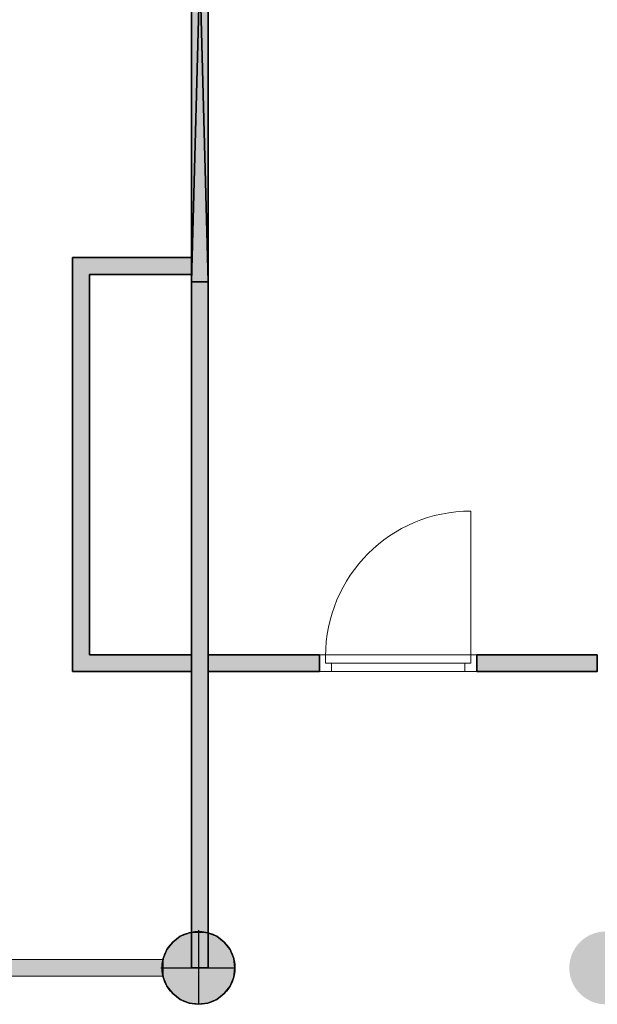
# Model space of a CAD drawing. Header units: inches. Extents: x 15 to 546804, y -66 to 267312.
# Tile 427 of 478: x 441402 to 444817, y 134840 to 140662. Entities that reach past the tile are written whole.
import ezdxf

# ---------------------------------------------------------------- set-up
doc = ezdxf.new("R2010")
doc.units = ezdxf.units.IN
doc.header["$MEASUREMENT"] = 0

msp = doc.modelspace()

# ---------------------------------------------------------------- hatches: boundary and pattern name
at = {"lineweight": 20}
h = msp.add_hatch(color=7, dxfattribs=at)
h.dxf.hatch_style = 1
h.paths.add_polyline_path([(442417.1, 135265.6), (442517.1, 135265.6), (442517.1, 142675.5), (442417.1, 142675.5)])
h = msp.add_hatch(color=7, dxfattribs=at)
h.dxf.hatch_style = 1
h.paths.add_polyline_path([(442417.1, 139255.7), (441715.1, 139255.7), (441715.1, 136807.1), (442417.1, 136807.1), (442417.1, 136907.1), (441815.1, 136907.1), (441815.1, 139155.7), (442417.1, 139155.7)])
h = msp.add_hatch(color=7, dxfattribs=at)
h.dxf.hatch_style = 1
h.paths.add_polyline_path([(442517.1, 136807.1), (443175.3, 136807.1), (443175.3, 136906.8), (442517.1, 136906.8)])
h.paths.add_polyline_path([(444104.3, 136806.2), (444817.1, 136806.2), (444817.1, 136907.1), (444104.3, 136907.1)])
h = msp.add_hatch(color=7, dxfattribs=at)
h.dxf.hatch_style = 1
h.paths.add_polyline_path([(442459.5, 135271.1), (442459.5, 135055.7), (442674.9, 135055.7, 0.414214)])
h.paths.add_polyline_path([(442459.5, 135271.1, 0.414214), (442244.1, 135055.7), (442459.5, 135055.7)])
h.paths.add_polyline_path([(442459.5, 135055.7), (442244.1, 135055.7, 0.414214), (442459.5, 134840.3)])
h.paths.add_polyline_path([(442674.9, 135055.7), (442459.5, 135055.7), (442459.5, 134840.3, 0.414214)])
h = msp.add_hatch(color=7, dxfattribs=at)
h.dxf.hatch_style = 1
h.paths.add_polyline_path([(445082.5, 135055.7, 1), (444651.7, 135055.7, 1)])
h = msp.add_hatch(color=7, dxfattribs=at)
h.dxf.hatch_style = 1
h.paths.add_polyline_path([(441237.1, 135005.7), (442250.7, 135005.7), (442250.7, 135105.7), (441237.1, 135105.7)])

# ---------------------------------------------------------------- linework, layer by layer
at = {"color": 7}
for p, q in [((442417.1, 139112.7, 300), (442417.1, 142809.2, 300)), ((442417.1, 139112.7, 3000), (442417.1, 142809.2, 3000)), ((442517.1, 139112.7, 300), (442517.1, 142809.2, 300)), ((442517.1, 139112.7, 3000), (442517.1, 142809.2, 3000)), ((441715.1, 139255.7, 300), (442417.1, 139255.7, 300)), ((441715.1, 139255.7, 3000), (442417.1, 139255.7, 3000)), ((441715.1, 139255.7, 3000), (441715.1, 136807.1, 3000)), ((441715.1, 139255.7, 300), (441715.1, 139255.7, 3000)), ((441715.1, 139255.7, 300), (441715.1, 136807.1, 300)), ((442417.1, 139255.7, 300), (442417.1, 139155.7, 300)), ((442417.1, 139255.7, 3000), (442417.1, 139155.7, 3000)), ((442417.1, 139255.7, 300), (442417.1, 139255.7, 3000)), ((442417.1, 139155.7, 300), (441815.1, 139155.7, 300)), ((441815.1, 136907.1, 3000), (441815.1, 139155.7, 3000)), ((442417.1, 139155.7, 3000), (441815.1, 139155.7, 3000)), ((441815.1, 139155.7, 300), (441815.1, 139155.7, 3000)), ((441815.1, 136907.1, 300), (441815.1, 139155.7, 300)), ((442417.1, 139155.7, 300), (442417.1, 139155.7, 3000)), ((442417.1, 135055.7, 3000), (442417.1, 139112.7, 3000)), ((442417.1, 139112.7, 3000), (442517.1, 139112.7, 3000)), ((442417.1, 135055.7, 300), (442417.1, 139112.7, 300)), ((442417.1, 139112.7, 300), (442417.1, 139112.7, 3000)), ((442417.1, 139112.7, 300), (442517.1, 139112.7, 300)), ((442517.1, 139112.7, 3000), (442517.1, 135055.7, 3000)), ((442517.1, 139112.7, 300), (442517.1, 135055.7, 300)), ((442417.1, 136907.1, 3000), (441815.1, 136907.1, 3000)), ((441815.1, 136907.1, 300), (441815.1, 136907.1, 3000)), ((442417.1, 136907.1, 300), (441815.1, 136907.1, 300)), ((442417.1, 136807.1, 3000), (442417.1, 136907.1, 3000)), ((442417.1, 136907.1, 300), (442417.1, 136907.1, 3000)), ((442417.1, 136807.1, 300), (442417.1, 136907.1, 300)), ((442517.1, 136907.1, 300), (442517.1, 136807.1, 300)), ((442517.1, 136907.1, 3000), (442517.1, 136807.1, 3000)), ((442517.1, 136907.1, 300), (442517.1, 136907.1, 3000)), ((443175.3, 136907.1, 300), (442517.1, 136907.1, 300)), ((443175.3, 136907.1, 3000), (442517.1, 136907.1, 3000)), ((443175.3, 136807.1, 300), (443175.3, 136907.1, 300)), ((443175.3, 136907.1, 300), (443175.3, 136907.1, 3000)), ((443175.3, 136807.1, 3000), (443175.3, 136907.1, 3000)), ((444104.3, 136907.1, 300), (444104.3, 136907.1, 3000)), ((444104.3, 136807.1, 3000), (444104.3, 136907.1, 3000)), ((444104.3, 136807.1, 300), (444104.3, 136907.1, 300)), ((444104.3, 136907.1, 3000), (444817.1, 136907.1, 3000)), ((444104.3, 136907.1, 300), (444817.1, 136907.1, 300)), ((444817.1, 136807.1, 3000), (444817.1, 136907.1, 3000)), ((444817.1, 136907.1, 300), (444817.1, 136907.1, 3000)), ((444817.1, 136807.1, 300), (444817.1, 136907.1, 300)), ((441715.1, 136807.1, 3000), (442417.1, 136807.1, 3000)), ((441715.1, 136807.1, 300), (441715.1, 136807.1, 3000)), ((441715.1, 136807.1, 300), (442417.1, 136807.1, 300)), ((442417.1, 136807.1, 300), (442417.1, 136807.1, 3000)), ((442517.1, 136807.1, 300), (443175.3, 136807.1, 300)), ((442517.1, 136807.1, 3000), (443175.3, 136807.1, 3000)), ((442517.1, 136807.1, 300), (442517.1, 136807.1, 3000)), ((443175.3, 136807.1, 300), (443175.3, 136807.1, 3000)), ((444104.3, 136807.1, 300), (444104.3, 136807.1, 3000)), ((444104.3, 136807.1, 300), (444817.1, 136807.1, 300)), ((444104.3, 136807.1, 3000), (444817.1, 136807.1, 3000)), ((444817.1, 136807.1, 300), (444817.1, 136807.1, 3000)), ((442351.8, 135242.3, 0), (442351.8, 135242.3, 7000)), ((442403.7, 135263.8, 0), (442403.7, 135263.8, 7000)), ((442459.5, 135278.7, 0), (442459.5, 135271.2, 0)), ((442459.5, 135271.2, 0), (442459.5, 135271.2, 7000)), ((442459.5, 135271.2, 0), (442459.5, 134840.3, 0)), ((442515.3, 135263.8, 0), (442515.3, 135263.8, 7000)), ((442567.2, 135242.3, 0), (442567.2, 135242.3, 7000)), ((442307.2, 135208.1, 0), (442307.2, 135208.1, 7000)), ((442611.8, 135208.1, 0), (442611.8, 135208.1, 7000)), ((442272.9, 135163.4, 0), (442272.9, 135163.4, 7000)), ((442646.1, 135163.4, 0), (442646.1, 135163.4, 7000)), ((442251.4, 135111.5, 0), (442251.4, 135111.5, 7000)), ((442667.6, 135111.5, 0), (442667.6, 135111.5, 7000)), ((442236.5, 135055.7, 0), (442244.1, 135055.7, 0)), ((442244.1, 135055.7, 0), (442244.1, 135055.7, 7000)), ((442244.1, 135055.7, 0), (442674.9, 135055.7, 0)), ((442251.4, 135000, 0), (442251.4, 135000, 7000)), ((442517.1, 135055.7, 3000), (442417.1, 135055.7, 3000)), ((442517.1, 135055.7, 300), (442417.1, 135055.7, 300)), ((442417.1, 135055.7, 300), (442417.1, 135055.7, 3000)), ((442517.1, 135055.7, 300), (442517.1, 135055.7, 3000)), ((442667.6, 135000, 0), (442667.6, 135000, 7000)), ((442674.9, 135055.7, 0), (442674.9, 135055.7, 7000)), ((442272.9, 134948, 0), (442272.9, 134948, 7000)), ((442646.1, 134948, 0), (442646.1, 134948, 7000)), ((442307.2, 134903.4, 0), (442307.2, 134903.4, 7000)), ((442611.8, 134903.4, 0), (442611.8, 134903.4, 7000)), ((442351.8, 134869.2, 0), (442351.8, 134869.2, 7000)), ((442403.7, 134847.6, 0), (442403.7, 134847.6, 7000)), ((442459.5, 134840.3, 0), (442459.5, 134840.3, 7000)), ((442515.3, 134847.6, 0), (442515.3, 134847.6, 7000)), ((442567.2, 134869.2, 0), (442567.2, 134869.2, 7000))]:
    msp.add_line(p, q, dxfattribs=at)
at = {"color": 7, "lineweight": 20}
for p, q in [((442417.1, 142675.5, 0), (442417.1, 135265.6, 0)), ((442517.1, 135265.6, 0), (442517.1, 142675.5, 0)), ((444069.3, 136897.1, 300), (444069.3, 137756.1, 300)), ((443175.3, 136906.8, 300), (442517.1, 136906.8, 300)), ((442517.1, 136906.8, 300), (442517.1, 136807.1, 300)), ((443175.3, 136807.1, 2500), (443175.3, 136907.1, 2500)), ((443175.3, 136907.1, 2500), (443245.3, 136907.1, 2500)), ((443175.3, 136907.1, 3000), (443175.3, 136907.1, 2500)), ((444104.3, 136907.1, 3000), (443175.3, 136907.1, 3000)), ((443175.3, 136807.1, 3000), (443175.3, 136907.1, 3000)), ((443210.3, 136907.1, 300), (443175.3, 136907.1, 300)), ((443175.3, 136907.1, 300), (443175.3, 136907.1, 2500)), ((443175.3, 136907.1, 2500), (444104.3, 136907.1, 2500)), ((443175.3, 136807.1, 300), (443175.3, 136907.1, 300)), ((443175.3, 136807.1, 2500), (443175.3, 136907.1, 2500)), ((443175.3, 136807.1, 300), (443175.3, 136906.8, 300)), ((443210.3, 136857.1, 300), (443210.3, 136907.1, 300)), ((443210.3, 136907.1, 300), (443210.3, 136907.1, 2465)), ((443210.3, 136907.1, 2465), (444069.3, 136907.1, 2465)), ((443210.3, 136857.1, 2465), (443210.3, 136907.1, 2465)), ((443210.3, 136897.1, 300), (443210.3, 136897.1, 2465)), ((443210.3, 136857.1, 2465), (443210.3, 136897.1, 2465)), ((443210.3, 136857.1, 300), (443210.3, 136897.1, 300)), ((444034.3, 136907.1, 2930), (443245.3, 136907.1, 2930)), ((443245.3, 136907.1, 2930), (443245.3, 136907.1, 2500)), ((444034.3, 136907.1, 2500), (444104.3, 136907.1, 2500)), ((444034.3, 136907.1, 2500), (444034.3, 136907.1, 2930)), ((444104.3, 136907.1, 300), (444069.3, 136907.1, 300)), ((444069.3, 136857.1, 300), (444069.3, 136907.1, 300)), ((444069.3, 136907.1, 2465), (444069.3, 136907.1, 300)), ((444069.3, 136857.1, 2465), (444069.3, 136907.1, 2465)), ((444069.3, 136897.1, 2465), (444069.3, 136897.1, 300)), ((444069.3, 136857.1, 2465), (444069.3, 136897.1, 2465)), ((444069.3, 136857.1, 300), (444069.3, 136897.1, 300)), ((444104.3, 136807.1, 2500), (444104.3, 136907.1, 2500)), ((444104.3, 136807.1, 3000), (444104.3, 136907.1, 3000)), ((444104.3, 136907.1, 2500), (444104.3, 136907.1, 3000)), ((444104.3, 136907.1, 2500), (444104.3, 136907.1, 300)), ((444104.3, 136807.1, 300), (444104.3, 136907.1, 300)), ((444104.3, 136807.1, 2500), (444104.3, 136907.1, 2500)), ((444817.1, 136907.1, 300), (444104.3, 136907.1, 300)), ((444104.3, 136907.1, 300), (444104.3, 136806.2, 300)), ((444817.1, 136806.2, 300), (444817.1, 136907.1, 300)), ((442517.1, 135055.7, 300), (442517.1, 136807.1, 300)), ((444817.1, 136807.1, 300), (442517.1, 136807.1, 300)), ((442517.1, 136807.1, 300), (443175.3, 136807.1, 300)), ((443175.3, 136807.1, 2500), (443245.3, 136807.1, 2500)), ((444104.3, 136807.1, 3000), (443175.3, 136807.1, 3000)), ((443175.3, 136807.1, 3000), (443175.3, 136807.1, 2500)), ((443245.3, 136807.1, 300), (443175.3, 136807.1, 300)), ((443175.3, 136807.1, 300), (443175.3, 136807.1, 2500)), ((443175.3, 136807.1, 2500), (444104.3, 136807.1, 2500)), ((443210.3, 136857.1, 300), (443210.3, 136857.1, 2465)), ((443245.3, 136857.1, 300), (443210.3, 136857.1, 300)), ((443245.3, 136857.1, 2465), (443210.3, 136857.1, 2465)), ((444069.3, 136857.1, 300), (443210.3, 136857.1, 300)), ((443210.3, 136857.1, 300), (443210.3, 136857.1, 2465)), ((443210.3, 136857.1, 2465), (444069.3, 136857.1, 2465)), ((443245.3, 136857.1, 2930), (443245.3, 136857.1, 2500)), ((444034.3, 136857.1, 2930), (443245.3, 136857.1, 2930)), ((443245.3, 136857.1, 2500), (444034.3, 136857.1, 2500)), ((443245.3, 136807.1, 2430), (443245.3, 136857.1, 2430)), ((443245.3, 136807.1, 300), (443245.3, 136857.1, 300)), ((443245.3, 136857.1, 300), (443245.3, 136857.1, 2430)), ((443245.3, 136857.1, 2430), (444034.3, 136857.1, 2430)), ((443245.3, 136857.1, 2465), (444034.3, 136857.1, 2465)), ((443245.3, 136857.1, 2430), (443245.3, 136857.1, 2465)), ((443245.3, 136807.1, 2930), (443245.3, 136807.1, 2500)), ((444034.3, 136807.1, 2930), (443245.3, 136807.1, 2930)), ((443245.3, 136807.1, 300), (443245.3, 136807.1, 2430)), ((443245.3, 136807.1, 2430), (444034.3, 136807.1, 2430)), ((443247.7, 136857.1, 1368.1), (443302.4, 136857.1, 1438.9)), ((443302.4, 136857.1, 1291.1), (443247.7, 136857.1, 1361.9)), ((443357.2, 136857.1, 1509.7), (443412, 136857.1, 1580.5)), ((443412, 136857.1, 1149.5), (443357.2, 136857.1, 1220.3)), ((443466.8, 136857.1, 1651.3), (443521.5, 136857.1, 1722.1)), ((443521.5, 136857.1, 1007.9), (443466.8, 136857.1, 1078.7)), ((443576.3, 136857.1, 1792.9), (443631.1, 136857.1, 1863.7)), ((443631.1, 136857.1, 866.3), (443576.3, 136857.1, 937.1)), ((443685.9, 136857.1, 1934.5), (443740.6, 136857.1, 2005.2)), ((443740.6, 136857.1, 724.8), (443685.9, 136857.1, 795.5)), ((443795.4, 136857.1, 2076), (443850.2, 136857.1, 2146.8)), ((443850.2, 136857.1, 583.2), (443795.4, 136857.1, 654)), ((443904.9, 136857.1, 2217.6), (443959.7, 136857.1, 2288.4)), ((443959.7, 136857.1, 441.6), (443904.9, 136857.1, 512.4)), ((444069.3, 136857.1, 300), (444014.5, 136857.1, 370.8)), ((444014.5, 136857.1, 2359.2), (444069.3, 136857.1, 2430)), ((444034.3, 136857.1, 2500), (444034.3, 136857.1, 2930)), ((444034.3, 136807.1, 300), (444034.3, 136857.1, 300)), ((444034.3, 136807.1, 2430), (444034.3, 136857.1, 2430)), ((444034.3, 136857.1, 2430), (444034.3, 136857.1, 300)), ((444034.3, 136857.1, 300), (444069.3, 136857.1, 300)), ((444034.3, 136857.1, 2465), (444069.3, 136857.1, 2465)), ((444034.3, 136857.1, 2430), (444034.3, 136857.1, 2465)), ((444034.3, 136807.1, 2500), (444034.3, 136807.1, 2930)), ((444034.3, 136807.1, 2500), (444104.3, 136807.1, 2500)), ((444104.3, 136807.1, 300), (444034.3, 136807.1, 300)), ((444034.3, 136807.1, 2430), (444034.3, 136807.1, 300)), ((444069.3, 136857.1, 2465), (444069.3, 136857.1, 300)), ((444069.3, 136857.1, 2465), (444069.3, 136857.1, 300)), ((444104.3, 136807.1, 2500), (444104.3, 136807.1, 3000)), ((444104.3, 136807.1, 2500), (444104.3, 136807.1, 300)), ((444104.3, 136806.2, 300), (444817.1, 136806.2, 300)), ((442417.1, 135265.6, 0), (442517.1, 135265.6, 0)), ((442250.7, 135105.7, 300), (441237.1, 135105.7, 300)), ((442250.7, 135005.7, 300), (442250.7, 135105.7, 300)), ((441237.1, 135005.7, 300), (442250.7, 135005.7, 300))]:
    msp.add_line(p, q, dxfattribs=at)
at = {"color": 7}
for centre in [(442459.5, 135055.7, 7000), (442459.5, 135055.7, 0)]:
    msp.add_circle(centre, 215.4, dxfattribs=at)
at = {"color": 7, "lineweight": 20, "extrusion": (0, 0, -1)}
msp.add_ellipse((444069.3, 136897.1, 300), major_axis=(0, 859.5), ratio=0.999391, start_param=4.712389, end_param=6.283185, dxfattribs=at)
at = {"color": 7, "lineweight": 20}
for points, invisible_edges in [([(442517.1, 136807.1, 300), (450267.1, 156655.7, 300), (444817.1, 136807.1, 300)], 3), ([(442517.1, 135055.7, 300), (436867.1, 142255.7, 300), (437267.1, 142255.7, 300)], 13), ([(442517.1, 135055.7, 300), (437267.1, 142255.7, 300), (442517.1, 136807.1, 300)], 3), ([(443175.3, 136807.1, 2500), (443175.3, 136907.1, 300), (443175.3, 136807.1, 300)], 1), ([(443175.3, 136907.1, 300), (443175.3, 136807.1, 2500), (443175.3, 136907.1, 2500)], 1), ([(443175.3, 136907.1, 2500), (443210.3, 136907.1, 300), (443175.3, 136907.1, 300)], 1), ([(443210.3, 136907.1, 300), (443175.3, 136907.1, 2500), (443210.3, 136907.1, 2465)], 3), ([(443210.3, 136907.1, 2465), (443175.3, 136907.1, 2500), (444069.3, 136907.1, 2465)], 3), ([(444104.3, 136907.1, 2500), (444069.3, 136907.1, 2465), (443175.3, 136907.1, 2500)], 3), ([(444104.3, 136807.1, 2500), (443175.3, 136907.1, 2500), (443175.3, 136807.1, 2500)], 1), ([(443175.3, 136907.1, 2500), (444104.3, 136807.1, 2500), (444104.3, 136907.1, 2500)], 1), ([(443210.3, 136907.1, 300), (443175.3, 136807.1, 300), (443175.3, 136907.1, 300)], 1), ([(443175.3, 136807.1, 300), (443210.3, 136907.1, 300), (443210.3, 136857.1, 300)], 13), ([(443175.3, 136807.1, 3000), (444104.3, 136907.1, 3000), (443175.3, 136907.1, 3000)], 1), ([(444104.3, 136907.1, 3000), (443175.3, 136807.1, 3000), (444104.3, 136807.1, 3000)], 1), ([(443175.3, 136907.1, 3000), (443175.3, 136807.1, 2500), (443175.3, 136807.1, 3000)], 1), ([(443175.3, 136807.1, 2500), (443175.3, 136907.1, 3000), (443175.3, 136907.1, 2500)], 1), ([(443175.3, 136907.1, 2500), (443245.3, 136907.1, 2930), (443245.3, 136907.1, 2500)], 1), ([(443245.3, 136907.1, 2930), (443175.3, 136907.1, 2500), (443175.3, 136907.1, 3000)], 13), ([(443245.3, 136907.1, 2930), (443175.3, 136907.1, 3000), (444034.3, 136907.1, 2930)], 3), ([(444104.3, 136907.1, 3000), (444034.3, 136907.1, 2930), (443175.3, 136907.1, 3000)], 3), ([(443210.3, 136907.1, 300), (443210.3, 136857.1, 2465), (443210.3, 136857.1, 300)], 1), ([(443210.3, 136857.1, 2465), (443210.3, 136907.1, 300), (443210.3, 136907.1, 2465)], 1), ([(444069.3, 136907.1, 2465), (443210.3, 136857.1, 2465), (443210.3, 136907.1, 2465)], 1), ([(443210.3, 136857.1, 2465), (444069.3, 136907.1, 2465), (443245.3, 136857.1, 2465)], 3), ([(443210.3, 136897.1, 2465), (443210.3, 136857.1, 300), (443210.3, 136857.1, 2465)], 1), ([(443210.3, 136857.1, 300), (443210.3, 136897.1, 2465), (443210.3, 136897.1, 300)], 1), ([(443245.3, 136857.1, 2465), (444069.3, 136907.1, 2465), (444034.3, 136857.1, 2465)], 3), ([(444034.3, 136857.1, 2465), (444069.3, 136907.1, 2465), (444069.3, 136857.1, 2465)], 1), ([(444034.3, 136907.1, 2930), (444104.3, 136907.1, 2500), (444034.3, 136907.1, 2500)], 1), ([(444104.3, 136907.1, 2500), (444034.3, 136907.1, 2930), (444104.3, 136907.1, 3000)], 3), ([(444069.3, 136857.1, 2465), (444069.3, 136907.1, 300), (444069.3, 136857.1, 300)], 1), ([(444069.3, 136907.1, 300), (444069.3, 136857.1, 2465), (444069.3, 136907.1, 2465)], 1), ([(444069.3, 136907.1, 2465), (444104.3, 136907.1, 300), (444069.3, 136907.1, 300)], 1), ([(444104.3, 136907.1, 300), (444069.3, 136907.1, 2465), (444104.3, 136907.1, 2500)], 3), ([(444104.3, 136907.1, 300), (444069.3, 136857.1, 300), (444069.3, 136907.1, 300)], 1), ([(444104.3, 136807.1, 300), (444069.3, 136857.1, 300), (444104.3, 136907.1, 300)], 3), ([(444069.3, 136897.1, 300), (444069.3, 136857.1, 2465), (444069.3, 136857.1, 300)], 1), ([(444069.3, 136857.1, 2465), (444069.3, 136897.1, 300), (444069.3, 136897.1, 2465)], 1), ([(444104.3, 136907.1, 300), (444104.3, 136807.1, 2500), (444104.3, 136807.1, 300)], 1), ([(444104.3, 136807.1, 2500), (444104.3, 136907.1, 300), (444104.3, 136907.1, 2500)], 1), ([(444104.3, 136907.1, 2500), (444104.3, 136807.1, 3000), (444104.3, 136807.1, 2500)], 1), ([(444104.3, 136807.1, 3000), (444104.3, 136907.1, 2500), (444104.3, 136907.1, 3000)], 1), ([(443175.3, 136807.1, 300), (443210.3, 136857.1, 300), (443245.3, 136807.1, 300)], 3), ([(443245.3, 136807.1, 2430), (443175.3, 136807.1, 300), (443245.3, 136807.1, 300)], 1), ([(443175.3, 136807.1, 300), (443245.3, 136807.1, 2430), (443175.3, 136807.1, 2500)], 3), ([(443175.3, 136807.1, 2500), (443245.3, 136807.1, 2430), (444104.3, 136807.1, 2500)], 3), ([(443245.3, 136807.1, 2930), (443175.3, 136807.1, 2500), (443245.3, 136807.1, 2500)], 1), ([(443175.3, 136807.1, 2500), (443245.3, 136807.1, 2930), (443175.3, 136807.1, 3000)], 3), ([(443175.3, 136807.1, 3000), (443245.3, 136807.1, 2930), (444104.3, 136807.1, 3000)], 3), ([(444069.3, 136857.1, 2465), (443210.3, 136857.1, 300), (444069.3, 136857.1, 300)], 1), ([(443210.3, 136857.1, 300), (444069.3, 136857.1, 2465), (443210.3, 136857.1, 2465)], 1), ([(443210.3, 136857.1, 2465), (443245.3, 136857.1, 300), (443210.3, 136857.1, 300)], 1), ([(443245.3, 136857.1, 300), (443210.3, 136857.1, 2465), (443245.3, 136857.1, 2430)], 3), ([(443245.3, 136857.1, 2430), (443210.3, 136857.1, 2465), (443245.3, 136857.1, 2465)], 1), ([(443245.3, 136807.1, 300), (443210.3, 136857.1, 300), (443245.3, 136857.1, 300)], 1), ([(443245.3, 136857.1, 300), (443245.3, 136807.1, 2430), (443245.3, 136807.1, 300)], 1), ([(443245.3, 136807.1, 2430), (443245.3, 136857.1, 300), (443245.3, 136857.1, 2430)], 1), ([(443245.3, 136857.1, 2465), (444034.3, 136857.1, 2430), (443245.3, 136857.1, 2430)], 1), ([(444034.3, 136857.1, 2430), (443245.3, 136857.1, 2465), (444034.3, 136857.1, 2465)], 1), ([(444034.3, 136857.1, 2430), (443245.3, 136807.1, 2430), (443245.3, 136857.1, 2430)], 1), ([(443245.3, 136807.1, 2430), (444034.3, 136857.1, 2430), (444034.3, 136807.1, 2430)], 1), ([(444034.3, 136857.1, 2930), (443245.3, 136857.1, 2500), (444034.3, 136857.1, 2500)], 1), ([(443245.3, 136857.1, 2500), (444034.3, 136857.1, 2930), (443245.3, 136857.1, 2930)], 1), ([(444034.3, 136807.1, 2430), (444104.3, 136807.1, 2500), (443245.3, 136807.1, 2430)], 3), ([(444034.3, 136807.1, 2930), (444104.3, 136807.1, 3000), (443245.3, 136807.1, 2930)], 3), ([(444034.3, 136857.1, 2430), (444069.3, 136857.1, 300), (444034.3, 136857.1, 300)], 1), ([(444069.3, 136857.1, 300), (444034.3, 136857.1, 2430), (444069.3, 136857.1, 2465)], 3), ([(444069.3, 136857.1, 2465), (444034.3, 136857.1, 2430), (444034.3, 136857.1, 2465)], 1), ([(444034.3, 136807.1, 2430), (444034.3, 136857.1, 300), (444034.3, 136807.1, 300)], 1), ([(444034.3, 136857.1, 300), (444034.3, 136807.1, 2430), (444034.3, 136857.1, 2430)], 1), ([(444069.3, 136857.1, 300), (444034.3, 136807.1, 300), (444034.3, 136857.1, 300)], 1), ([(444034.3, 136807.1, 300), (444069.3, 136857.1, 300), (444104.3, 136807.1, 300)], 3), ([(444104.3, 136807.1, 2500), (444034.3, 136807.1, 300), (444104.3, 136807.1, 300)], 1), ([(444034.3, 136807.1, 300), (444104.3, 136807.1, 2500), (444034.3, 136807.1, 2430)], 3), ([(444104.3, 136807.1, 3000), (444034.3, 136807.1, 2500), (444104.3, 136807.1, 2500)], 1), ([(444034.3, 136807.1, 2500), (444104.3, 136807.1, 3000), (444034.3, 136807.1, 2930)], 3)]:
    msp.add_3dface(points, dxfattribs=dict(at, invisible_edges=invisible_edges))
at = {"color": 7}
for points, invisible_edges in [([(441715.1, 139255.7, 300), (441815.1, 139155.7, 300), (441715.1, 136807.1, 300)], 3), ([(441815.1, 139155.7, 300), (441715.1, 139255.7, 300), (442417.1, 139255.7, 300)], 13), ([(441715.1, 139255.7, 3000), (441715.1, 136807.1, 300), (441715.1, 136807.1, 3000)], 1), ([(441715.1, 136807.1, 300), (441715.1, 139255.7, 3000), (441715.1, 139255.7, 300)], 1), ([(441715.1, 139255.7, 3000), (442417.1, 139255.7, 300), (441715.1, 139255.7, 300)], 1), ([(442417.1, 139255.7, 300), (441715.1, 139255.7, 3000), (442417.1, 139255.7, 3000)], 1), ([(441715.1, 139255.7, 3000), (441815.1, 139155.7, 3000), (442417.1, 139255.7, 3000)], 3), ([(441815.1, 139155.7, 3000), (441715.1, 139255.7, 3000), (441815.1, 136907.1, 3000)], 3), ([(441715.1, 136807.1, 3000), (441815.1, 136907.1, 3000), (441715.1, 139255.7, 3000)], 3), ([(441815.1, 139155.7, 300), (442417.1, 139255.7, 300), (442417.1, 139155.7, 300)], 1), ([(442417.1, 139255.7, 3000), (441815.1, 139155.7, 3000), (442417.1, 139155.7, 3000)], 1), ([(442417.1, 139255.7, 300), (442417.1, 139155.7, 3000), (442417.1, 139155.7, 300)], 1), ([(442417.1, 139155.7, 3000), (442417.1, 139255.7, 300), (442417.1, 139255.7, 3000)], 1), ([(441815.1, 136907.1, 300), (441715.1, 136807.1, 300), (441815.1, 139155.7, 300)], 3), ([(442417.1, 139155.7, 3000), (441815.1, 139155.7, 300), (442417.1, 139155.7, 300)], 1), ([(441815.1, 139155.7, 300), (442417.1, 139155.7, 3000), (441815.1, 139155.7, 3000)], 1), ([(441815.1, 139155.7, 300), (441815.1, 136907.1, 3000), (441815.1, 136907.1, 300)], 1), ([(441815.1, 136907.1, 3000), (441815.1, 139155.7, 300), (441815.1, 139155.7, 3000)], 1), ([(442517.1, 139112.7, 300), (442417.1, 135055.7, 300), (442417.1, 139112.7, 300)], 1), ([(442417.1, 135055.7, 300), (442517.1, 139112.7, 300), (442517.1, 135055.7, 300)], 1), ([(442417.1, 139112.7, 3000), (442417.1, 135055.7, 300), (442417.1, 135055.7, 3000)], 1), ([(442417.1, 135055.7, 300), (442417.1, 139112.7, 3000), (442417.1, 139112.7, 300)], 1), ([(442517.1, 135055.7, 3000), (442417.1, 139112.7, 3000), (442417.1, 135055.7, 3000)], 1), ([(442417.1, 139112.7, 3000), (442517.1, 135055.7, 3000), (442517.1, 139112.7, 3000)], 1), ([(441715.1, 136807.1, 300), (441815.1, 136907.1, 300), (442417.1, 136807.1, 300)], 3), ([(441815.1, 136907.1, 3000), (441715.1, 136807.1, 3000), (442417.1, 136807.1, 3000)], 13), ([(442417.1, 136807.1, 300), (441815.1, 136907.1, 300), (442417.1, 136907.1, 300)], 1), ([(441815.1, 136907.1, 3000), (442417.1, 136907.1, 300), (441815.1, 136907.1, 300)], 1), ([(442417.1, 136907.1, 300), (441815.1, 136907.1, 3000), (442417.1, 136907.1, 3000)], 1), ([(441815.1, 136907.1, 3000), (442417.1, 136807.1, 3000), (442417.1, 136907.1, 3000)], 1), ([(442417.1, 136907.1, 300), (442417.1, 136807.1, 3000), (442417.1, 136807.1, 300)], 1), ([(442417.1, 136807.1, 3000), (442417.1, 136907.1, 300), (442417.1, 136907.1, 3000)], 1), ([(442517.1, 136907.1, 3000), (443175.3, 136907.1, 300), (442517.1, 136907.1, 300)], 1), ([(443175.3, 136907.1, 300), (442517.1, 136907.1, 3000), (443175.3, 136907.1, 3000)], 1), ([(443175.3, 136807.1, 3000), (442517.1, 136907.1, 3000), (442517.1, 136807.1, 3000)], 1), ([(442517.1, 136907.1, 3000), (443175.3, 136807.1, 3000), (443175.3, 136907.1, 3000)], 1), ([(443175.3, 136907.1, 300), (442517.1, 136807.1, 300), (442517.1, 136907.1, 300)], 1), ([(442517.1, 136807.1, 300), (443175.3, 136907.1, 300), (443175.3, 136807.1, 300)], 1), ([(442517.1, 136907.1, 3000), (442517.1, 136807.1, 300), (442517.1, 136807.1, 3000)], 1), ([(442517.1, 136807.1, 300), (442517.1, 136907.1, 3000), (442517.1, 136907.1, 300)], 1), ([(443175.3, 136907.1, 300), (443175.3, 136807.1, 3000), (443175.3, 136807.1, 300)], 1), ([(443175.3, 136807.1, 3000), (443175.3, 136907.1, 300), (443175.3, 136907.1, 3000)], 1), ([(444817.1, 136807.1, 3000), (444104.3, 136907.1, 3000), (444104.3, 136807.1, 3000)], 1), ([(444104.3, 136907.1, 3000), (444817.1, 136807.1, 3000), (444817.1, 136907.1, 3000)], 1), ([(444817.1, 136907.1, 300), (444104.3, 136807.1, 300), (444104.3, 136907.1, 300)], 1), ([(444104.3, 136807.1, 300), (444817.1, 136907.1, 300), (444817.1, 136807.1, 300)], 1), ([(444104.3, 136907.1, 3000), (444817.1, 136907.1, 300), (444104.3, 136907.1, 300)], 1), ([(444817.1, 136907.1, 300), (444104.3, 136907.1, 3000), (444817.1, 136907.1, 3000)], 1), ([(444104.3, 136907.1, 3000), (444104.3, 136807.1, 300), (444104.3, 136807.1, 3000)], 1), ([(444104.3, 136807.1, 300), (444104.3, 136907.1, 3000), (444104.3, 136907.1, 300)], 1), ([(444817.1, 136907.1, 300), (444817.1, 136807.1, 3000), (444817.1, 136807.1, 300)], 1), ([(444817.1, 136807.1, 3000), (444817.1, 136907.1, 300), (444817.1, 136907.1, 3000)], 1), ([(442417.1, 136807.1, 3000), (441715.1, 136807.1, 300), (442417.1, 136807.1, 300)], 1), ([(441715.1, 136807.1, 300), (442417.1, 136807.1, 3000), (441715.1, 136807.1, 3000)], 1), ([(443175.3, 136807.1, 3000), (442517.1, 136807.1, 300), (443175.3, 136807.1, 300)], 1), ([(442517.1, 136807.1, 300), (443175.3, 136807.1, 3000), (442517.1, 136807.1, 3000)], 1), ([(444817.1, 136807.1, 3000), (444104.3, 136807.1, 300), (444817.1, 136807.1, 300)], 1), ([(444104.3, 136807.1, 300), (444817.1, 136807.1, 3000), (444104.3, 136807.1, 3000)], 1), ([(442307.2, 134903.4, 0), (442307.2, 135208.1, 0), (442351.8, 135242.3, 0)], 13), ([(442307.2, 134903.4, 0), (442351.8, 135242.3, 0), (442351.8, 134869.2, 0)], 3), ([(442307.2, 135208.1, 7000), (442351.8, 135242.3, 0), (442307.2, 135208.1, 0)], 1), ([(442351.8, 135242.3, 0), (442307.2, 135208.1, 7000), (442351.8, 135242.3, 7000)], 1), ([(442307.2, 135208.1, 7000), (442351.8, 134869.2, 7000), (442351.8, 135242.3, 7000)], 3), ([(442351.8, 135242.3, 7000), (442403.7, 135263.8, 0), (442351.8, 135242.3, 0)], 1), ([(442403.7, 135263.8, 0), (442351.8, 135242.3, 7000), (442403.7, 135263.8, 7000)], 1), ([(442351.8, 134869.2, 0), (442351.8, 135242.3, 0), (442403.7, 135263.8, 0)], 13), ([(442351.8, 134869.2, 0), (442403.7, 135263.8, 0), (442403.7, 134847.6, 0)], 3), ([(442351.8, 135242.3, 7000), (442403.7, 134847.6, 7000), (442403.7, 135263.8, 7000)], 3), ([(442351.8, 135242.3, 7000), (442351.8, 134869.2, 7000), (442403.7, 134847.6, 7000)], 13), ([(442403.7, 135263.8, 7000), (442459.5, 135271.2, 0), (442403.7, 135263.8, 0)], 1), ([(442459.5, 135271.2, 0), (442403.7, 135263.8, 7000), (442459.5, 135271.2, 7000)], 1), ([(442403.7, 134847.6, 0), (442403.7, 135263.8, 0), (442459.5, 135271.2, 0)], 13), ([(442403.7, 134847.6, 0), (442459.5, 135271.2, 0), (442459.5, 134840.3, 0)], 3), ([(442403.7, 135263.8, 7000), (442459.5, 134840.3, 7000), (442459.5, 135271.2, 7000)], 3), ([(442403.7, 135263.8, 7000), (442403.7, 134847.6, 7000), (442459.5, 134840.3, 7000)], 13), ([(442459.5, 135271.2, 7000), (442515.3, 135263.8, 0), (442459.5, 135271.2, 0)], 1), ([(442515.3, 135263.8, 0), (442459.5, 135271.2, 7000), (442515.3, 135263.8, 7000)], 1), ([(442459.5, 134840.3, 0), (442459.5, 135271.2, 0), (442515.3, 135263.8, 0)], 13), ([(442459.5, 135271.2, 7000), (442459.5, 134840.3, 7000), (442515.3, 134847.6, 7000)], 13), ([(442459.5, 135271.2, 7000), (442515.3, 134847.6, 7000), (442515.3, 135263.8, 7000)], 3), ([(442459.5, 134840.3, 0), (442515.3, 135263.8, 0), (442515.3, 134847.6, 0)], 3), ([(442515.3, 135263.8, 7000), (442567.2, 135242.3, 0), (442515.3, 135263.8, 0)], 1), ([(442567.2, 135242.3, 0), (442515.3, 135263.8, 7000), (442567.2, 135242.3, 7000)], 1), ([(442515.3, 134847.6, 0), (442515.3, 135263.8, 0), (442567.2, 135242.3, 0)], 13), ([(442515.3, 135263.8, 7000), (442515.3, 134847.6, 7000), (442567.2, 134869.2, 7000)], 13), ([(442515.3, 135263.8, 7000), (442567.2, 134869.2, 7000), (442567.2, 135242.3, 7000)], 3), ([(442515.3, 134847.6, 0), (442567.2, 135242.3, 0), (442567.2, 134869.2, 0)], 3), ([(442567.2, 135242.3, 7000), (442611.8, 135208.1, 0), (442567.2, 135242.3, 0)], 1), ([(442611.8, 135208.1, 0), (442567.2, 135242.3, 7000), (442611.8, 135208.1, 7000)], 1), ([(442567.2, 134869.2, 0), (442567.2, 135242.3, 0), (442611.8, 135208.1, 0)], 13), ([(442567.2, 135242.3, 7000), (442567.2, 134869.2, 7000), (442611.8, 134903.4, 7000)], 13), ([(442567.2, 135242.3, 7000), (442611.8, 134903.4, 7000), (442611.8, 135208.1, 7000)], 3), ([(442272.9, 134948, 0), (442272.9, 135163.4, 0), (442307.2, 135208.1, 0)], 13), ([(442272.9, 134948, 0), (442307.2, 135208.1, 0), (442307.2, 134903.4, 0)], 3), ([(442307.2, 135208.1, 7000), (442272.9, 135163.4, 0), (442272.9, 135163.4, 7000)], 1), ([(442272.9, 135163.4, 0), (442307.2, 135208.1, 7000), (442307.2, 135208.1, 0)], 1), ([(442272.9, 135163.4, 7000), (442307.2, 134903.4, 7000), (442307.2, 135208.1, 7000)], 3), ([(442307.2, 135208.1, 7000), (442307.2, 134903.4, 7000), (442351.8, 134869.2, 7000)], 13), ([(442567.2, 134869.2, 0), (442611.8, 135208.1, 0), (442611.8, 134903.4, 0)], 3), ([(442611.8, 135208.1, 0), (442646.1, 135163.4, 7000), (442646.1, 135163.4, 0)], 1), ([(442646.1, 135163.4, 7000), (442611.8, 135208.1, 0), (442611.8, 135208.1, 7000)], 1), ([(442611.8, 134903.4, 0), (442611.8, 135208.1, 0), (442646.1, 135163.4, 0)], 13), ([(442611.8, 135208.1, 7000), (442611.8, 134903.4, 7000), (442646.1, 134948, 7000)], 13), ([(442611.8, 135208.1, 7000), (442646.1, 134948, 7000), (442646.1, 135163.4, 7000)], 3), ([(442251.4, 135000, 0), (442251.4, 135111.5, 0), (442272.9, 135163.4, 0)], 13), ([(442251.4, 135000, 0), (442272.9, 135163.4, 0), (442272.9, 134948, 0)], 3), ([(442272.9, 135163.4, 7000), (442251.4, 135111.5, 0), (442251.4, 135111.5, 7000)], 1), ([(442251.4, 135111.5, 0), (442272.9, 135163.4, 7000), (442272.9, 135163.4, 0)], 1), ([(442251.4, 135111.5, 7000), (442272.9, 134948, 7000), (442272.9, 135163.4, 7000)], 3), ([(442272.9, 135163.4, 7000), (442272.9, 134948, 7000), (442307.2, 134903.4, 7000)], 13), ([(442611.8, 134903.4, 0), (442646.1, 135163.4, 0), (442646.1, 134948, 0)], 3), ([(442646.1, 135163.4, 0), (442667.6, 135111.5, 7000), (442667.6, 135111.5, 0)], 1), ([(442667.6, 135111.5, 7000), (442646.1, 135163.4, 0), (442646.1, 135163.4, 7000)], 1), ([(442646.1, 134948, 0), (442646.1, 135163.4, 0), (442667.6, 135111.5, 0)], 13), ([(442646.1, 135163.4, 7000), (442646.1, 134948, 7000), (442667.6, 135000, 7000)], 13), ([(442646.1, 135163.4, 7000), (442667.6, 135000, 7000), (442667.6, 135111.5, 7000)], 3), ([(442251.4, 135111.5, 0), (442251.4, 135000, 0), (442244.1, 135055.7, 0)], 1), ([(442251.4, 135111.5, 7000), (442244.1, 135055.7, 0), (442244.1, 135055.7, 7000)], 1), ([(442244.1, 135055.7, 0), (442251.4, 135111.5, 7000), (442251.4, 135111.5, 0)], 1), ([(442251.4, 135000, 7000), (442251.4, 135111.5, 7000), (442244.1, 135055.7, 7000)], 1), ([(442251.4, 135111.5, 7000), (442251.4, 135000, 7000), (442272.9, 134948, 7000)], 13), ([(442646.1, 134948, 0), (442667.6, 135111.5, 0), (442667.6, 135000, 0)], 3), ([(442667.6, 135111.5, 0), (442674.9, 135055.7, 7000), (442674.9, 135055.7, 0)], 1), ([(442674.9, 135055.7, 7000), (442667.6, 135111.5, 0), (442667.6, 135111.5, 7000)], 1), ([(442667.6, 135000, 0), (442667.6, 135111.5, 0), (442674.9, 135055.7, 0)], 1), ([(442667.6, 135111.5, 7000), (442667.6, 135000, 7000), (442674.9, 135055.7, 7000)], 1), ([(442244.1, 135055.7, 7000), (442251.4, 135000, 0), (442251.4, 135000, 7000)], 1), ([(442251.4, 135000, 0), (442244.1, 135055.7, 7000), (442244.1, 135055.7, 0)], 1), ([(442251.4, 135000, 7000), (442272.9, 134948, 0), (442272.9, 134948, 7000)], 1), ([(442272.9, 134948, 0), (442251.4, 135000, 7000), (442251.4, 135000, 0)], 1), ([(442517.1, 135055.7, 3000), (442417.1, 135055.7, 300), (442517.1, 135055.7, 300)], 1), ([(442417.1, 135055.7, 300), (442517.1, 135055.7, 3000), (442417.1, 135055.7, 3000)], 1), ([(442667.6, 135000, 0), (442646.1, 134948, 7000), (442646.1, 134948, 0)], 1), ([(442646.1, 134948, 7000), (442667.6, 135000, 0), (442667.6, 135000, 7000)], 1), ([(442674.9, 135055.7, 0), (442667.6, 135000, 7000), (442667.6, 135000, 0)], 1), ([(442667.6, 135000, 7000), (442674.9, 135055.7, 0), (442674.9, 135055.7, 7000)], 1), ([(442272.9, 134948, 7000), (442307.2, 134903.4, 0), (442307.2, 134903.4, 7000)], 1), ([(442307.2, 134903.4, 0), (442272.9, 134948, 7000), (442272.9, 134948, 0)], 1), ([(442646.1, 134948, 0), (442611.8, 134903.4, 7000), (442611.8, 134903.4, 0)], 1), ([(442611.8, 134903.4, 7000), (442646.1, 134948, 0), (442646.1, 134948, 7000)], 1), ([(442351.8, 134869.2, 7000), (442307.2, 134903.4, 0), (442351.8, 134869.2, 0)], 1), ([(442307.2, 134903.4, 0), (442351.8, 134869.2, 7000), (442307.2, 134903.4, 7000)], 1), ([(442611.8, 134903.4, 7000), (442567.2, 134869.2, 0), (442611.8, 134903.4, 0)], 1), ([(442567.2, 134869.2, 0), (442611.8, 134903.4, 7000), (442567.2, 134869.2, 7000)], 1), ([(442403.7, 134847.6, 7000), (442351.8, 134869.2, 0), (442403.7, 134847.6, 0)], 1), ([(442351.8, 134869.2, 0), (442403.7, 134847.6, 7000), (442351.8, 134869.2, 7000)], 1), ([(442459.5, 134840.3, 7000), (442403.7, 134847.6, 0), (442459.5, 134840.3, 0)], 1), ([(442403.7, 134847.6, 0), (442459.5, 134840.3, 7000), (442403.7, 134847.6, 7000)], 1), ([(442515.3, 134847.6, 7000), (442459.5, 134840.3, 0), (442515.3, 134847.6, 0)], 1), ([(442459.5, 134840.3, 0), (442515.3, 134847.6, 7000), (442459.5, 134840.3, 7000)], 1), ([(442567.2, 134869.2, 7000), (442515.3, 134847.6, 0), (442567.2, 134869.2, 0)], 1), ([(442515.3, 134847.6, 0), (442567.2, 134869.2, 7000), (442515.3, 134847.6, 7000)], 1)]:
    msp.add_3dface(points, dxfattribs=dict(at, invisible_edges=invisible_edges))

# ---------------------------------------------------------------- meshes
mesh = msp.add_polyface(dxfattribs=at)
corners = [(442517.1, 142809.2, 300), (442417.1, 139112.7, 300), (442417.1, 142809.2, 300), (442517.1, 139112.7, 300)]
mesh.append_faces([[corners[k] for k in face] for face in [(0, 1, 2), (1, 0, 3)]], dxfattribs={"vtx0": -1, "color": 7})
mesh = msp.add_polyface(dxfattribs=at)
corners = [(442417.1, 142809.2, 3000), (442417.1, 139112.7, 300), (442417.1, 139112.7, 3000), (442417.1, 142809.2, 300)]
mesh.append_faces([[corners[k] for k in face] for face in [(0, 1, 2), (1, 0, 3)]], dxfattribs={"vtx0": -1, "color": 7})
mesh = msp.add_polyface(dxfattribs=at)
corners = [(442517.1, 139112.7, 3000), (442417.1, 142809.2, 3000), (442417.1, 139112.7, 3000), (442517.1, 142809.2, 3000)]
mesh.append_faces([[corners[k] for k in face] for face in [(0, 1, 2), (1, 0, 3)]], dxfattribs={"vtx0": -1, "color": 7})
mesh = msp.add_polyface(dxfattribs=at)
corners = [(442517.1, 139112.7, 300), (442517.1, 135055.7, 3000), (442517.1, 135055.7, 300), (442517.1, 139112.7, 3000), (442517.1, 142809.2, 300), (442517.1, 142809.2, 3000)]
mesh.append_faces([[corners[k] for k in face] for face in [(0, 1, 2), (3, 4, 5)]], dxfattribs={"vtx0": -1, "color": 7})
mesh.append_faces([[corners[k] for k in face] for face in [(1, 0, 3)]], dxfattribs={"vtx0": -1, "vtx1": -1, "color": 7})
mesh.append_faces([[corners[k] for k in face] for face in [(3, 0, 4)]], dxfattribs={"vtx0": -1, "vtx2": -1, "color": 7})

doc.saveas('drawing.dxf')
